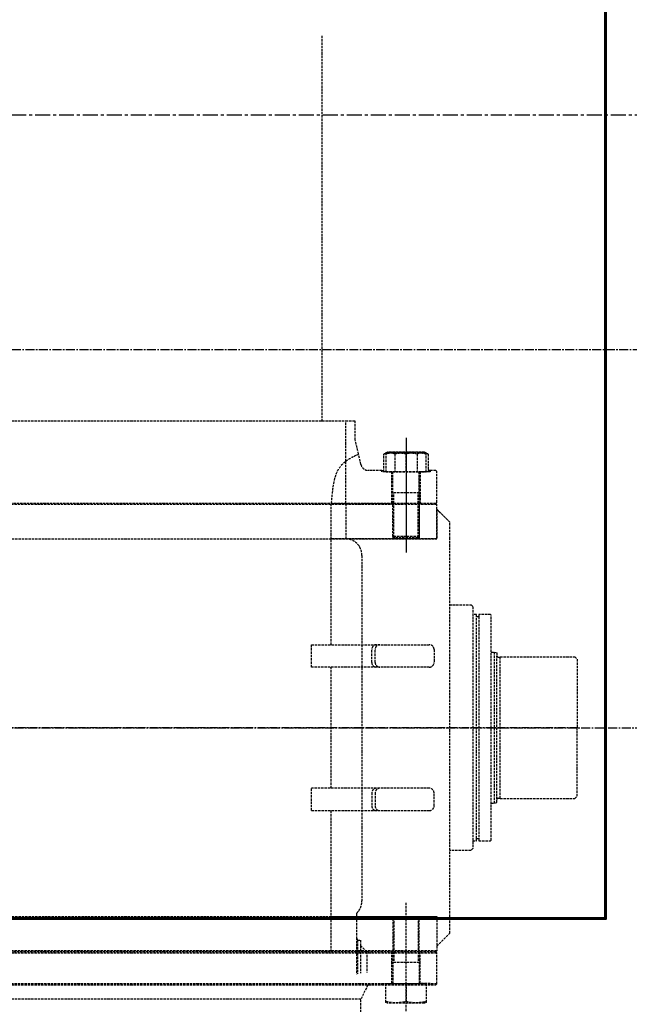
# Model space of a CAD drawing. Header units: millimetres. Extents: x -50096 to 615650, y 194565 to 243945.
# Tile 297 of 354: x 256228 to 257518, y 221077 to 223163. Entities that reach past the tile are written whole.
import ezdxf

# ---------------------------------------------------------------- set-up
doc = ezdxf.new("R2010")
doc.units = ezdxf.units.MM
for name, pattern in [('CENTER2', [28.575, 19.05, -3.175, 3.175, -3.175]), ('ГТО-1 Пунктир', [7, 5, -2]), ('осевая', [50.8, 31.75, -6.35, 6.35, -6.35])]:
    doc.linetypes.add(name, pattern=pattern)
for name, color, linetype, lineweight in [('ГТО-2_Бетон_060', 3, 'Continuous', 60), ('ГТО-2_Осевая', 7, 'осевая', 25), ('ГТО-2_Оси_025', 6, 'осевая', 25), ('ГТО-2_Размеры_035', 2, 'Continuous', 35), ('ОГОС_Пунктир_025', 151, 'ГТО-1 Пунктир', 25)]:
    doc.layers.add(name, color=color, linetype=linetype, lineweight=lineweight)
doc.layers.add('ГТО-2_Штриховка_018', color=7, linetype='Continuous', lineweight=18, true_color=0x6b6b6b)
doc.layers.add('ОЗиМ Оси', color=4, linetype='CENTER2')

# ---------------------------------------------------------------- blocks, each defined once
blk = doc.blocks.new('ОГСО_Затвор_План')
at = {"layer": 'ГТО-2_Оси_025', "ltscale": 0.5}
blk.add_line((1439.7, 0), (-1270.3, 0), dxfattribs=at)
at = {"layer": 'ОГОС_Пунктир_025'}
for p, q in [((-794.6, 650), (949.7, 650)), ((1077.2, 614), (1077.2, 370)), ((1077.2, 609), (1077.2, 375)), ((949.7, 475), (949.7, 564.6)), ((1053.8, 579.7), (1053.8, 542)), ((1077.2, 542), (1077.2, 579.7)), ((1100.6, 579.7), (1100.6, 542)), ((1026.2, 545), (1030.4, 545)), ((1128.2, 545), (1124, 545)), ((1049.2, 475), (1049.2, 542)), ((1105.2, 475), (1105.2, 542)), ((1105.2, 497.5), (1049.2, 497.5)), ((1105.2, 497.5), (1049.2, 497.5)), ((1051.4, 475), (1051.4, 497.5)), ((1103, 475), (1103, 497.5)), ((1140.2, 475), (-794.6, 475)), ((1142.2, 473), (-794.6, 473)), ((919, 175.8), (919, 473)), ((1051.4, 402.8), (1051.4, 475)), ((1051.4, 402.8), (1051.4, 475)), ((1103, 402.8), (1103, 475)), ((1103, 402.8), (1103, 475)), ((109.7, 400), (1142.2, 400)), ((1049.2, 405), (1049.2, 400)), ((1105.2, 405), (1049.2, 405)), ((1051.4, 402.8), (1051.4, 400)), ((1103, 402.8), (1103, 400)), ((1105.2, 405), (1105.2, 400)), ((1226.7, -235), (1226.7, 235)), ((1231.7, 235), (1231.7, -235)), ((877.3, 128.2), (877.3, 175.7)), ((1264.7, -160), (1264.7, 160)), ((1269.7, -152.5), (1269.7, 152.5)), ((1276.7, -149.5), (1276.7, 149.5)), ((919, -128.3), (919, 128.2)), ((877.3, -175.7), (877.3, -128.3)), ((919, -475), (919, -175.8)), ((1077.2, -614), (1077.2, -370)), ((109.7, -400), (1142.2, -400)), ((1049.2, -405), (1049.2, -400)), ((1105.2, -405), (1049.2, -405)), ((1051.4, -402.8), (1051.4, -400)), ((1051.4, -402.8), (1051.4, -475)), ((1103, -402.8), (1103, -400)), ((1103, -402.8), (1103, -475)), ((1105.2, -405), (1105.2, -400)), ((972.2, -444.3), (972.2, -521.9)), ((974.3, -450), (974.3, -521.7)), ((1142.2, -473), (-794.6, -473)), ((1140.2, -475), (-794.6, -475)), ((-794.6, -477), (1142.2, -477)), ((980.7, -461.2), (980.7, -520.4)), ((994.4, -475), (994.4, -518.7)), ((1049.2, -475), (1049.2, -542)), ((1051.4, -475), (1051.4, -497.5)), ((1103, -475), (1103, -497.5)), ((1105.2, -475), (1105.2, -542)), ((1105.2, -497.5), (1049.2, -497.5)), ((1077.2, -542), (1077.2, -579.7)), ((1142.2, -543), (-794.6, -543)), ((996.3, -545), (981.7, -575.3)), ((981.7, -575.3), (-794.6, -575.3))]:
    blk.add_line(p, q, dxfattribs=at)
for points in [[(949.7, 564.6), (949.7, 650), (969.7, 650)], [(976.7, 579.5), (969.7, 610), (969.7, 650)], [(1105.2, 542), (1105.2, 405), (1102.2, 402), (1052.2, 402), (1049.2, 405), (1049.2, 542)], [(919, -400), (1142.2, -400), (1142.2, -463), (1169.7, -435.5), (1169.7, 400), (1169.7, 435.5), (1142.2, 463), (1142.2, 400), (919, 400)], [(1105.2, 475), (1105.2, 405), (1102.2, 402), (1052.2, 402), (1049.2, 405), (1049.2, 475)], [(1142.2, 400), (1142.2, 473), (1140.2, 475)], [(1142.2, 400), (1142.2, 473), (1140.2, 475)], [(1142.2, 400), (1142.2, 463), (1169.7, 435.5)], [(1169.7, 260), (1214.9, 260), (1218.7, 256.2), (1218.7, -256.2), (1214.4, -260), (1169.7, -260)], [(1218.7, -240), (1226.7, -240), (1226.7, -235), (1231.7, -235), (1231.7, -240), (1255.8, -240), (1257.7, -238.1), (1257.7, 238.1), (1255.8, 240), (1231.7, 240), (1231.7, 235), (1226.7, 235), (1226.7, 240), (1218.7, 240)], [(1257.7, 160), (1264.7, 160)], [(1257.7, -160), (1264.7, -160)], [(1105.2, -475), (1105.2, -405), (1102.2, -402), (1052.2, -402), (1049.2, -405), (1049.2, -475)], [(1142.2, -400), (1142.2, -473), (1140.2, -475)], [(-794.6, -545), (1140.2, -545), (1142.2, -543), (1142.2, -477), (1140.2, -475), (-794.6, -475)], [(1026.2, -545), (1026.2, -542), (1047.2, -542), (1047.2, -475)], [(1128.2, -545), (1128.2, -542), (1107.2, -542), (1107.2, -475)], [(974.7, -725), (974.7, -635), (981.7, -630.5), (981.7, -575.3)]]:
    blk.add_lwpolyline(points, dxfattribs=at)
for points in [[(919.3, 475), (1047.2, 475), (1047.2, 542), (1026.2, 542), (1026.2, 545), (997.4, 545, -0.349242), (981.8, 557.4), (976.7, 579.5)], [(1124, 579.7, 0.211292), (1100.6, 579.7, 0.105646), (1053.8, 579.7, 0.211292), (1030.4, 579.7)], [(1034.7, 579.7, -0.116285), (1077.2, 579.7, -0.116285), (1119.7, 579.7)], [(949.7, 475), (949.7, 400, -0.414214), (983.9, 365), (983.9, -367.1, -0.21363), (972.2, -393.3), (972.2, -444.3), (974.3, -450), (980.7, -450), (980.7, -461.2), (994.4, -475)], [(877.3, 175.7), (1126.6, 175.8, -0.414283), (1136.6, 165.8), (1136.6, 138.2, -0.414214), (1126.6, 128.2), (877.3, 128.2)], [(1014.7, 128.2, -0.414144), (1004.7, 138.2), (1004.7, 165.8, -0.414144), (1014.7, 175.8)], [(1021.9, 128.2, -0.414144), (1011.9, 138.2), (1011.9, 165.8, -0.414144), (1021.9, 175.8)], [(1264.7, 160), (1269.7, 158.7), (1269.7, 152.5, 0.414214), (1272.7, 149.5), (1276.7, 149.5), (1276.7, 150), (1434.7, 150), (1439.7, 145), (1439.7, 0)], [(1264.7, -160), (1269.7, -158.7), (1269.7, -152.5, -0.414214), (1272.7, -149.5), (1276.7, -149.5), (1276.7, -150), (1434.7, -150), (1439.7, -145), (1439.7, 0)], [(877.3, -175.7), (1126.6, -175.8, 0.414283), (1136.6, -165.8), (1136.6, -138.2, 0.414214), (1126.6, -128.3), (877.3, -128.3)], [(1014.7, -128.3, 0.414144), (1004.7, -138.2), (1004.7, -165.8, 0.414144), (1014.7, -175.8)], [(1021.9, -128.3, 0.414144), (1011.9, -138.2), (1011.9, -165.8, 0.414144), (1021.9, -175.8)], [(1034.7, -579.7, 0.116285), (1077.2, -579.7, 0.116285), (1119.7, -579.7)]]:
    blk.add_lwpolyline(points, format="xyb", dxfattribs=at)
for points in [[(1124, 579.7), (1124, 542), (1030.4, 542), (1030.4, 579.7), (1037.9, 584), (1116.5, 584)], [(1119.7, 542), (1119.7, 582.2), (1116.5, 584), (1037.9, 584), (1034.7, 582.2), (1034.7, 542)], [(1140.2, 475), (1142.2, 477), (1142.2, 543), (1140.2, 545), (1128.2, 545), (1128.2, 542), (1107.2, 542), (1107.2, 475)], [(1119.7, -542), (1119.7, -582.2), (1116.5, -584), (1037.9, -584), (1034.7, -582.2), (1034.7, -542)]]:
    blk.add_lwpolyline(points, close=True, dxfattribs=at)
for points, knots in [([(919.3, 475), (920.2, 483.6), (921.9, 501.7), (925.4, 528.9), (934.1, 549.1), (943.8, 559.8), (947.7, 563), (949.7, 564.6)], [0, 0, 0, 0, 25.928363, 54.505594, 82.284836, 89.85157, 97.520828, 97.520828, 97.520828, 97.520828]), ([(949.7, 564.6), (954, 567.5), (962.5, 573.4), (972, 577.4), (976.7, 579.5)], [0, 0, 0, 0, 15.585802, 30.931216, 30.931216, 30.931216, 30.931216])]:
    blk.add_open_spline(points, degree=3, knots=knots, dxfattribs=at)
blk = doc.blocks.new('A$C1AA538EC')
at = {"layer": 'ОГОС_Пунктир_025'}
blk.add_line((900, -10451.2), (900, -9633.4), dxfattribs=at)
at = {"layer": 'ГТО-2_Размеры_035', "rotation": 0.0001303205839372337}
blk.add_blockref('ОГСО_Затвор_План', (0, -11100.1), dxfattribs=at)

msp = doc.modelspace()

# ---------------------------------------------------------------- hatches: boundary and pattern name
at = {"layer": 'ГТО-2_Штриховка_018'}
h = msp.add_hatch(dxfattribs=at)
h.set_pattern_fill('ANSI35', color=256, scale=100)
h.set_pattern_definition([(45, (-115466.6, -494469.8), (-449.0128, 449.0128), []), (45, (-115017.6, -494469.8), (-449.0128, 449.0128), [793.75, -158.75, 0, -158.75])])
h.paths.add_polyline_path([(243988.4, 233562.9), (247488.4, 233562.9), (247488.4, 236562.9), (227633.4, 236562.9), (227633.4, 228037.9), (232688.4, 228037.9), (232688.4, 229062.9), (243988.4, 229062.9)])
edge = h.paths.add_edge_path(flags=16)
edge.add_arc((234968.4, 232762.8), 1700, 0, 360)
edge = h.paths.add_edge_path(flags=16)
edge.add_arc((255968.4, 232762.8), 1700, 0, 360)
h.paths.add_polyline_path([(264438.4, 224462.9), (264438.4, 224822.9), (265938.4, 224822.9), (265938.4, 224462.9), (276518.4, 224462.9), (276518.4, 221662.7), (278018.4, 221662.7), (278018.4, 225962.9), (263788.4, 225962.9), (263788.4, 236562.9), (247488.4, 236562.9), (247488.4, 233562.9), (250988.4, 233562.9), (250988.4, 229062.9), (262288.4, 229062.9), (262288.4, 226212.9), (247488.4, 226212.9), (247488.4, 224462.9), (252623.4, 224462.9), (252623.4, 224822.9), (254123.4, 224822.9), (254123.4, 224462.9), (258378.4, 224462.9), (258378.4, 224822.9), (259878.4, 224822.9), (259878.4, 224462.9)])

# ---------------------------------------------------------------- linework, layer by layer
at = {"layer": 'ГТО-2_Бетон_060', "elevation": 0}
msp.add_lwpolyline([(254468.4, 223758.4), (257468.4, 223758.4), (257468.4, 221258.4), (254468.4, 221258.4), (254468.4, 223758.4)], dxfattribs=at)
at = {"layer": 'ГТО-2_Осевая', "color": 1}
msp.add_lwpolyline([(273718.5, 212462.9), (228218.4, 212464), (228218.4, 222958), (273718.5, 222962.9)], close=True, dxfattribs=at)
at = {"layer": 'ОЗиМ Оси'}
for p, q in [((276318.5, 222462.9), (229518.5, 222462.9)), ((221126.5, 221662.7), (278990.6, 221662.7))]:
    msp.add_line(p, q, dxfattribs=at)

# ---------------------------------------------------------------- block references
at = {"layer": 'ГТО-2_Размеры_035'}
msp.add_blockref('A$C1AA538EC', (255968.4, 232762.8), dxfattribs=at)

doc.saveas('drawing.dxf')
